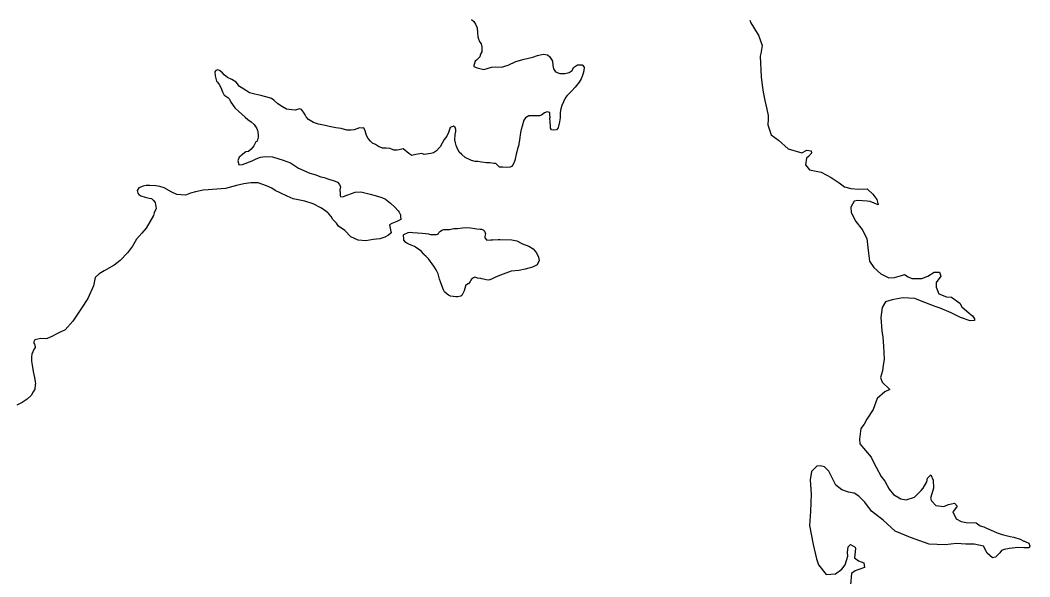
# Model space of a CAD drawing. Extents: x -83719 to 153526, y -11835 to 11446.
# Drawn here: x -3717.7 to -3584.1, y -3236.3 to -3162.7 of the extents above; entities that cross this region are included whole.
import ezdxf

# ---------------------------------------------------------------- set-up
doc = ezdxf.new("R2010")
doc.units = 0
doc.layers.add('Level 9', color=7, linetype='Continuous')

msp = doc.modelspace()

# ---------------------------------------------------------------- linework, layer by layer
at = {"layer": 'Level 9'}
for points in [[(-3658.01, -3162.57), (-3657.71, -3162.83), (-3657.47, -3163.16), (-3657.26, -3163.66), (-3657.22, -3164.33), (-3657.18, -3164.86), (-3657.08, -3165.13), (-3657.08, -3165.16), (-3657.01, -3165.33), (-3656.9, -3165.56), (-3656.73, -3165.79), (-3656.63, -3166.16), (-3656.62, -3166.46), (-3656.65, -3166.83), (-3656.78, -3167.06), (-3656.85, -3167.3), (-3656.91, -3167.5), (-3657.34, -3167.94), (-3657.54, -3168.07), (-3657.7, -3168.64), (-3657.7, -3168.78), (-3657.39, -3168.91), (-3657.26, -3168.97), (-3656.39, -3169.19), (-3655.36, -3168.88), (-3654.82, -3168.84), (-3654.05, -3168.86), (-3653.16, -3168.62), (-3652.16, -3168.1), (-3651.03, -3167.82), (-3649.9, -3167.54), (-3649.26, -3167.33), (-3648.53, -3167.15), (-3647.96, -3167.24), (-3647.63, -3167.51), (-3647.28, -3168.07), (-3647.24, -3168.64), (-3647.17, -3169.07), (-3646.9, -3169.47), (-3646.33, -3169.69), (-3645.66, -3169.72), (-3645.06, -3169.58), (-3644.7, -3169.3), (-3644.5, -3168.93), (-3643.97, -3168.56), (-3643.34, -3168.58), (-3643.1, -3168.85)], [(-3621.17, -3162.64), (-3621.03, -3163), (-3620.69, -3163.57), (-3620.42, -3164.03), (-3620.01, -3164.63), (-3619.55, -3166.02), (-3619.71, -3167.06), (-3619.8, -3167.4), (-3619.67, -3170.13), (-3619.55, -3171.27), (-3619.41, -3172.17), (-3619.16, -3173.3), (-3618.91, -3174.43), (-3618.73, -3175.27), (-3618.76, -3175.77), (-3618.78, -3176.5), (-3618.33, -3177.83), (-3617.38, -3178.55), (-3616.1, -3179.67), (-3614.29, -3180.22), (-3613.63, -3179.87), (-3613.06, -3179.93), (-3612.99, -3180.23), (-3613.42, -3180.67), (-3613.65, -3180.91), (-3613.8, -3181.78), (-3613.26, -3182.44), (-3611.72, -3182.75), (-3610.41, -3183.47), (-3609.33, -3184.19), (-3608.65, -3184.72), (-3607.78, -3184.94), (-3606.78, -3185.03), (-3605.64, -3184.98), (-3604.9, -3185.67), (-3604.36, -3186.36), (-3604.18, -3187.09), (-3605.22, -3186.64), (-3605.65, -3186.61), (-3606.86, -3186.53), (-3607.36, -3186.6), (-3607.82, -3187.41), (-3607.74, -3188.08), (-3607.12, -3189.27), (-3606.31, -3190.33), (-3605.69, -3191.53), (-3605.54, -3192.73), (-3605.46, -3193.46), (-3605.32, -3194.53), (-3604.77, -3195.39), (-3603.82, -3196.21), (-3602.75, -3196.73), (-3602.01, -3196.72), (-3601.08, -3196.44), (-3600.68, -3196.3), (-3600.21, -3196.6), (-3599.71, -3196.82), (-3598.41, -3196.84), (-3597.61, -3196.53), (-3596.75, -3195.98), (-3596.08, -3196.01), (-3595.9, -3196.54), (-3596.49, -3197.38), (-3596.49, -3197.98), (-3596.14, -3198.85), (-3595.13, -3199.27), (-3594.46, -3199.32), (-3593.39, -3200.08), (-3593.11, -3200.58)], [(-3670.32, -3179.37), (-3670.72, -3179.11), (-3671.12, -3178.92), (-3671.36, -3178.68), (-3671.7, -3178.29), (-3671.9, -3177.92), (-3672.08, -3177.29), (-3672.25, -3176.89), (-3672.49, -3176.93), (-3672.85, -3176.9), (-3673.52, -3177.18), (-3673.95, -3177.22), (-3674.49, -3177.19), (-3675.26, -3177), (-3675.96, -3176.91), (-3676.83, -3176.72), (-3677.37, -3176.59), (-3678.27, -3176.41), (-3678.94, -3176.18), (-3679.58, -3175.79), (-3679.89, -3175.43), (-3680.02, -3175.16), (-3680.23, -3174.83), (-3680.5, -3174.47), (-3680.77, -3174.4), (-3681.33, -3174.58), (-3681.77, -3174.52), (-3682.51, -3174.43), (-3683.04, -3174.1), (-3683.62, -3173.74), (-3684.19, -3173.25), (-3684.46, -3173.02), (-3684.76, -3172.92), (-3685.9, -3172.63), (-3686.67, -3172.44), (-3687.41, -3172.25), (-3687.92, -3171.93), (-3688.72, -3171.44), (-3689.17, -3170.84), (-3689.74, -3170.48), (-3690.31, -3170.22), (-3690.75, -3169.89), (-3690.95, -3169.63), (-3691.36, -3169.3), (-3691.56, -3169.24), (-3691.86, -3169.31), (-3691.99, -3169.48), (-3691.92, -3170.01), (-3691.74, -3170.71), (-3691.64, -3170.87), (-3691.4, -3171.17), (-3691.19, -3171.57), (-3690.95, -3172.13), (-3690.75, -3172.57), (-3690.65, -3172.63), (-3690.24, -3172.89), (-3690.04, -3173.12), (-3689.87, -3173.49), (-3689.32, -3174.25), (-3688.85, -3174.71), (-3687.97, -3175.47), (-3687.6, -3175.8), (-3687.19, -3176.09), (-3686.79, -3176.45), (-3686.62, -3176.69), (-3686.45, -3176.88), (-3686.31, -3177.25), (-3686.27, -3177.42), (-3686.23, -3177.92), (-3686.26, -3178.15), (-3686.36, -3178.65), (-3686.56, -3178.76), (-3686.82, -3179.29), (-3687.18, -3179.73), (-3687.51, -3180.01), (-3687.88, -3180.08), (-3688.5, -3180.55), (-3688.64, -3180.69), (-3688.77, -3180.79), (-3688.93, -3181.26), (-3688.82, -3181.76), (-3688.79, -3181.79), (-3688.32, -3181.75), (-3687.02, -3181.27), (-3686.49, -3180.99), (-3685.93, -3180.79), (-3685.3, -3180.68), (-3684.33, -3180.73), (-3682.95, -3181.18), (-3681.98, -3181.53), (-3680.9, -3182.25), (-3679.42, -3182.9), (-3678.75, -3183.09), (-3677.94, -3183.38), (-3677.51, -3183.48), (-3677.01, -3183.64), (-3676.03, -3183.96), (-3675.73, -3184.09), (-3675.46, -3184.39), (-3675.36, -3184.72), (-3675.42, -3185.12)], [(-3643.1, -3168.85), (-3643.13, -3169.35), (-3643.32, -3169.95), (-3643.51, -3170.42), (-3643.77, -3170.86), (-3644.27, -3171.5), (-3644.76, -3172.04), (-3645.35, -3172.62), (-3645.55, -3172.89), (-3645.81, -3173.46), (-3646.07, -3173.93), (-3646.2, -3174.4), (-3646.26, -3174.87), (-3646.29, -3175.2), (-3646.28, -3175.57), (-3646.34, -3176.11), (-3646.44, -3176.54), (-3646.47, -3176.61), (-3646.53, -3176.88), (-3646.76, -3177.18), (-3647.1, -3177.22), (-3647.4, -3177.16), (-3647.53, -3176.96), (-3647.57, -3176.62), (-3647.61, -3176.16), (-3647.62, -3175.62), (-3647.59, -3175.49), (-3647.62, -3175.16), (-3647.66, -3174.86), (-3647.7, -3174.86), (-3648, -3174.79), (-3648.36, -3174.93), (-3648.73, -3175.24), (-3648.99, -3175.31), (-3649.56, -3175.32), (-3649.93, -3175.32), (-3650.43, -3175.33), (-3650.86, -3175.57), (-3651.09, -3175.9), (-3651.31, -3176.68), (-3651.44, -3177.11), (-3651.53, -3177.51), (-3651.56, -3177.88), (-3651.59, -3178.12), (-3651.65, -3178.55), (-3651.72, -3178.99), (-3651.75, -3179.15), (-3651.91, -3179.69), (-3652, -3180.06), (-3652.1, -3180.39), (-3652.29, -3181.2), (-3652.51, -3181.74), (-3652.71, -3182.01), (-3652.91, -3182.11), (-3653.38, -3182.15), (-3653.85, -3182.12), (-3654.28, -3182.09), (-3654.79, -3181.63), (-3655.05, -3181.6), (-3655.59, -3181.54), (-3656.02, -3181.52), (-3656.69, -3181.46), (-3657.16, -3181.37), (-3657.5, -3181.34), (-3658, -3181.21), (-3658.84, -3180.82), (-3659.28, -3180.43), (-3659.62, -3180.1), (-3659.89, -3179.56), (-3660.03, -3179.23), (-3660.13, -3178.87), (-3660.21, -3178.5), (-3660.15, -3177.76), (-3660.09, -3177.4), (-3660.09, -3177.1), (-3660.16, -3176.83), (-3660.4, -3176.67), (-3660.83, -3176.87), (-3661.05, -3177.51), (-3661.28, -3177.98), (-3661.61, -3178.45), (-3662.17, -3179.4), (-3662.3, -3179.56), (-3662.66, -3179.94), (-3663.02, -3180.21), (-3663.39, -3180.31), (-3664.29, -3180.43), (-3664.59, -3180.3), (-3665.39, -3180.41), (-3665.89, -3180.55), (-3666.3, -3180.29), (-3666.56, -3180.09), (-3666.8, -3179.89), (-3667.07, -3179.66), (-3667.6, -3179.8), (-3667.84, -3179.84), (-3668.27, -3179.85), (-3668.78, -3179.62), (-3669.31, -3179.59), (-3669.78, -3179.57), (-3670.32, -3179.37)], [(-3675.42, -3185.12), (-3675.41, -3185.59), (-3675.41, -3185.86), (-3675.34, -3186.02), (-3674.97, -3185.98), (-3674.37, -3185.77), (-3673.41, -3185.39), (-3672.67, -3185.38), (-3671.43, -3185.67), (-3670.76, -3185.86), (-3669.89, -3186.11), (-3669.39, -3186.34), (-3668.71, -3186.87), (-3668.17, -3187.39), (-3667.73, -3187.89), (-3667.56, -3188.05), (-3667.39, -3188.39), (-3667.39, -3188.62), (-3667.38, -3189.02), (-3667.91, -3189.3), (-3668.54, -3189.54), (-3668.84, -3189.71), (-3668.73, -3190.41), (-3668.63, -3190.77), (-3668.99, -3191.08), (-3669.46, -3191.35), (-3670.12, -3191.6), (-3671.02, -3191.68), (-3671.99, -3191.86), (-3673.02, -3191.77), (-3674, -3191.32), (-3674.78, -3190.49), (-3675.59, -3189.93), (-3675.89, -3189.5), (-3676.37, -3189.01), (-3676.57, -3188.64), (-3676.91, -3188.28), (-3676.98, -3188.18), (-3677.32, -3187.89), (-3677.96, -3187.49), (-3678.97, -3186.97), (-3680.07, -3186.62), (-3681.61, -3186.27), (-3682.39, -3185.92), (-3683.33, -3185.5), (-3684, -3185.17), (-3684.44, -3184.88), (-3685.14, -3184.55), (-3686.25, -3184.16), (-3687.22, -3184.18), (-3688.15, -3184.32), (-3689.12, -3184.54), (-3690.55, -3184.92), (-3691.72, -3185.01), (-3692.85, -3185.12), (-3693.52, -3185.13), (-3694.52, -3185.38), (-3695.22, -3185.56), (-3695.88, -3185.8), (-3696.45, -3185.77), (-3697.02, -3185.71), (-3697.66, -3185.39), (-3698.67, -3184.83), (-3699.27, -3184.64), (-3699.77, -3184.55), (-3700.58, -3184.53), (-3701.08, -3184.53), (-3701.48, -3184.61), (-3702.04, -3184.85), (-3702.24, -3185.18), (-3702.17, -3185.52), (-3702.03, -3185.72), (-3701.76, -3185.88), (-3701.22, -3186.07), (-3700.65, -3186.2), (-3700.35, -3186.26), (-3700.12, -3186.46), (-3699.88, -3186.79), (-3699.73, -3187.59), (-3699.99, -3188.13), (-3700.09, -3188.5), (-3701.07, -3190.18), (-3701.63, -3190.82), (-3702.35, -3191.63), (-3702.88, -3192.54), (-3703.53, -3193.45), (-3704.49, -3194.47), (-3705.31, -3195.05), (-3706.61, -3195.83), (-3707.27, -3196.21), (-3707.83, -3196.72), (-3708.05, -3197.82), (-3708.8, -3199.47), (-3709.61, -3200.78), (-3710.76, -3202.5), (-3711.81, -3203.62), (-3712.54, -3204), (-3712.88, -3204.17), (-3713.57, -3204.51), (-3714.17, -3204.79), (-3714.44, -3204.83)], [(-3652.76, -3195.87), (-3654.19, -3196.39), (-3654.52, -3196.53), (-3655.02, -3196.74), (-3655.25, -3196.87), (-3655.59, -3197.01), (-3655.79, -3197.05), (-3656.05, -3196.99), (-3656.42, -3196.92), (-3656.66, -3196.86), (-3656.76, -3196.83), (-3657.23, -3196.77), (-3657.29, -3196.73), (-3657.56, -3196.67), (-3657.76, -3196.74), (-3657.99, -3196.94), (-3658.09, -3197.05), (-3658.19, -3197.25), (-3658.39, -3197.52), (-3658.45, -3197.55), (-3658.65, -3197.66), (-3658.78, -3197.72), (-3658.78, -3197.79), (-3658.78, -3197.86), (-3658.97, -3198.46), (-3659.01, -3198.56), (-3659.27, -3199.07), (-3659.43, -3199.17), (-3659.8, -3199.27), (-3660.1, -3199.28), (-3660.77, -3199.15), (-3661.04, -3199.02), (-3661.24, -3198.89), (-3661.58, -3198.6), (-3661.71, -3198.33), (-3661.92, -3197.77), (-3662.13, -3197.27), (-3662.23, -3196.94), (-3662.41, -3196.2), (-3662.69, -3195.67), (-3662.75, -3195.57), (-3662.99, -3195.21), (-3663.2, -3194.88), (-3663.47, -3194.55), (-3663.71, -3194.22), (-3664.04, -3193.89), (-3664.25, -3193.69), (-3664.32, -3193.62), (-3664.62, -3193.26), (-3664.89, -3193.06), (-3665.23, -3192.8), (-3665.4, -3192.7), (-3665.56, -3192.6), (-3666, -3192.44), (-3666.3, -3192.28), (-3666.57, -3192.15), (-3666.71, -3192.05), (-3666.95, -3191.75), (-3666.98, -3191.69), (-3667.02, -3191.05), (-3666.99, -3191.05), (-3666.96, -3191.02), (-3666.39, -3190.74), (-3666.12, -3190.71), (-3665.76, -3190.74), (-3665.15, -3190.79), (-3664.52, -3190.82), (-3664.08, -3190.88), (-3663.68, -3190.94), (-3663.45, -3191.01), (-3663.35, -3191), (-3663.01, -3191.03), (-3662.95, -3191.03), (-3662.78, -3191.03), (-3662.65, -3190.99), (-3662.51, -3190.96), (-3662.38, -3190.89), (-3662.28, -3190.69), (-3662.25, -3190.65), (-3662.12, -3190.55), (-3661.92, -3190.42), (-3661.69, -3190.35), (-3661.32, -3190.34), (-3660.92, -3190.34), (-3660.35, -3190.23), (-3659.85, -3190.22), (-3659.18, -3190.15), (-3658.62, -3190.1), (-3658.12, -3190.13), (-3657.55, -3190.22), (-3657.28, -3190.25), (-3656.84, -3190.31), (-3656.68, -3190.31), (-3656.48, -3190.38), (-3656.34, -3190.47), (-3656.24, -3190.67), (-3656.2, -3190.81), (-3656.17, -3190.94), (-3656.23, -3191.27), (-3656.23, -3191.44), (-3655.96, -3191.74)], [(-3655.96, -3191.74), (-3655.46, -3191.7), (-3655.22, -3191.66)], [(-3655.96, -3191.74), (-3654.49, -3191.69), (-3654.22, -3191.68), (-3652.68, -3191.73)], [(-3652.68, -3191.73), (-3652.01, -3191.85), (-3651.24, -3192.24), (-3650.43, -3192.57), (-3649.86, -3192.89), (-3649.42, -3193.45), (-3649.15, -3194.02), (-3649.07, -3194.45), (-3649.3, -3195.02), (-3649.93, -3195.33), (-3650.9, -3195.58), (-3651.76, -3195.76), (-3652.76, -3195.87)], [(-3593.11, -3200.58), (-3592.13, -3201.43), (-3591.69, -3201.76), (-3591.42, -3202.19), (-3591.45, -3202.39), (-3592.02, -3202.43), (-3593.29, -3202.01), (-3594.54, -3201.36), (-3595.98, -3200.78), (-3596.62, -3200.56), (-3598.6, -3199.78), (-3599.34, -3199.49), (-3600.91, -3199.38), (-3601.41, -3199.49), (-3602.34, -3199.66), (-3603.21, -3199.94), (-3603.63, -3200.68), (-3603.81, -3201.99), (-3603.69, -3203.76), (-3603.55, -3204.59), (-3603.46, -3205.79), (-3603.45, -3206.66), (-3603.37, -3207.53), (-3603.5, -3208.3), (-3603.59, -3209.04), (-3603.88, -3209.94), (-3603.67, -3210.57), (-3602.65, -3211.53), (-3603.28, -3211.84), (-3604.31, -3212.72), (-3604.86, -3214.16), (-3605.67, -3215.45), (-3606.03, -3216.09), (-3606.46, -3216.69), (-3606.64, -3218.1), (-3606.6, -3218.7), (-3605.11, -3220.48), (-3604.7, -3221.31), (-3604.46, -3221.81), (-3603.8, -3223.04), (-3603.3, -3223.63), (-3602.71, -3224.69), (-3602.17, -3225.42), (-3601.19, -3226.01), (-3600.46, -3226.13), (-3599.36, -3225.75), (-3598.47, -3224.9), (-3598.24, -3224.57), (-3597.75, -3223.72), (-3597.66, -3223.25), (-3597.19, -3222.81), (-3596.88, -3223.51), (-3596.84, -3224.58), (-3597.09, -3225.32), (-3597.25, -3225.92), (-3597.11, -3226.25), (-3596.57, -3226.88), (-3595.47, -3227), (-3594.87, -3226.76), (-3594.07, -3226.55), (-3593.73, -3226.94), (-3594.22, -3227.62), (-3594.32, -3227.69), (-3593.84, -3228.65), (-3593.2, -3228.97), (-3592.53, -3229.13), (-3591.23, -3229.15), (-3590.69, -3229.54), (-3590.19, -3229.7), (-3589.85, -3229.86), (-3588.91, -3230.25), (-3588.41, -3230.48), (-3587.77, -3230.7), (-3586.7, -3230.96), (-3586.23, -3231.08), (-3585.39, -3231.34), (-3584.89, -3231.57), (-3584.82, -3231.6), (-3584.62, -3231.7), (-3584.25, -3231.86), (-3584.11, -3232.19), (-3584.21, -3232.46), (-3584.91, -3232.47), (-3585.71, -3232.41), (-3586.78, -3232.56), (-3587.51, -3232.71), (-3587.84, -3232.81), (-3588.07, -3233.15), (-3588.63, -3233.72), (-3589.03, -3233.8), (-3589.74, -3233.2), (-3590.25, -3232.27), (-3591.49, -3231.99), (-3592.56, -3231.97), (-3593.83, -3231.92), (-3595.33, -3232.08), (-3597.44, -3232), (-3599.89, -3231.1), (-3601.94, -3230.26), (-3603.53, -3228.81), (-3605.05, -3227.6)], [(-3714.44, -3204.83), (-3715.01, -3204.77), (-3715.8, -3204.94), (-3715.97, -3205.28), (-3715.83, -3205.51), (-3715.76, -3205.85), (-3715.76, -3205.98), (-3715.95, -3206.25), (-3716.21, -3206.85), (-3716.24, -3207.22), (-3716.24, -3207.76), (-3716.16, -3208.29), (-3716.02, -3209.16), (-3715.84, -3209.92), (-3715.76, -3210.49), (-3715.73, -3210.76), (-3715.76, -3210.92), (-3715.82, -3211.46), (-3716.01, -3211.83), (-3716.27, -3212.33), (-3716.8, -3212.81), (-3717.5, -3213.22), (-3718.2, -3213.6)], [(-3605.05, -3227.6), (-3605.96, -3226.41), (-3606.74, -3225.62), (-3607.35, -3225.26), (-3608.09, -3225.1), (-3608.99, -3224.78), (-3609.8, -3224.19), (-3610.28, -3223.23), (-3610.73, -3222.33), (-3611.27, -3221.77), (-3611.84, -3221.64), (-3612.31, -3221.65), (-3613, -3222.36), (-3613.18, -3223.47), (-3613.06, -3225.37), (-3613.13, -3227.67), (-3613.27, -3229.51), (-3612.8, -3232.01), (-3612.35, -3233.91), (-3612.07, -3234.71), (-3611.05, -3236), (-3609.85, -3235.91), (-3608.99, -3235.3), (-3608.53, -3234.73), (-3608.21, -3233.59), (-3608.25, -3233.09), (-3608.16, -3232.35), (-3607.83, -3232.05), (-3607.22, -3232.37), (-3607.19, -3232.57), (-3607.27, -3233.41), (-3607.3, -3233.78), (-3606.8, -3234.2), (-3606.09, -3234.46), (-3605.98, -3235.06), (-3606.75, -3235.34), (-3607.21, -3235.51), (-3607.71, -3235.85), (-3607.86, -3237.36)]]:
    msp.add_lwpolyline(points, dxfattribs=at)

doc.saveas('drawing.dxf')
